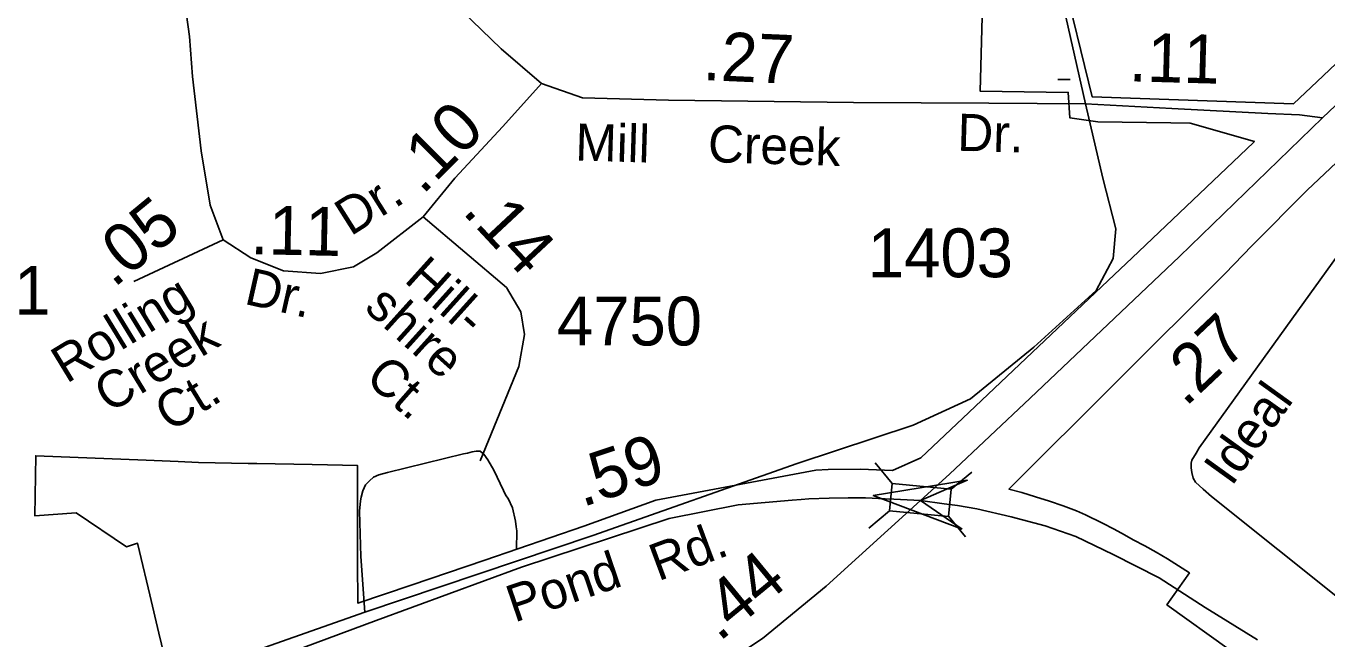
# Model space of a CAD drawing. Extents: x 2001466 to 2224147, y 644118 to 847247.
# Drawn here: x 2069996 to 2073326, y 672416 to 673987 of the extents above; entities that cross this region are included whole.
import ezdxf

# ---------------------------------------------------------------- set-up
doc = ezdxf.new("R2010")
doc.units = 0
for name, color, linetype in [('Exist Boundary Political City Limit New', 7, 'Continuous'), ('Exist Boundary Political City Limit Old', 7, 'Continuous'), ('Exist Railroad Mainline', 7, 'Continuous'), ('Exist Road Non-System Type 51', 7, 'Continuous'), ('Exist Road Non-System Type 51 Label', 7, 'Continuous'), ('Exist Road Primary US Mileage Hundredths English Label', 7, 'Continuous'), ('Exist Road Primary US Structure RailRoad Attributed CELL', 7, 'Continuous'), ('Exist Road Primary US UnDivided 4 Lane Attributed', 7, 'Continuous'), ('Exist Road Secondary Mileage Hundredths English Label', 7, 'Continuous'), ('Exist Road Secondary Structure Standard Bridge CELL', 7, 'Continuous'), ('Exist Road Secondary Type 51 Attributed', 7, 'Continuous'), ('Exist Road Secondary Type 51 Label', 7, 'Continuous'), ('Exist Road Secondary Type 51 Number Label', 7, 'Continuous'), ('Map Preparation Boundary City Limit Buffer Line', 7, 'Continuous')]:
    doc.layers.add(name, color=color, linetype=linetype)

msp = doc.modelspace()

# ---------------------------------------------------------------- linework, layer by layer
at = {"layer": 'Exist Boundary Political City Limit New'}
for points in [[(2073737, 674256.3), (2073303.4, 673844.5), (2073243.2, 673787.3), (2072727.5, 673804.9), (2072649.8, 674123.6), (2072636.9, 674177.1), (2072639, 674179), (2072734.5, 674270.1), (2072796, 674328.8), (2072866.4, 674395.6), (2072972.1, 674496.1), (2073030.1, 674550.9), (2073059.8, 674579.1), (2073073.6, 674592.2), (2073117.1, 674633.6), (2073160.6, 674674.9), (2073204.1, 674716.2), (2073247.6, 674757.5), (2073291.4, 674799.2), (2073334.9, 674840.6)], [(2072448.1, 674106.9), (2072440.5, 673819.2), (2072666.1, 673816.3), (2072669.9, 673751.6), (2072741.6, 673740.9), (2072928.6, 673738.2), (2072978.2, 673737.6), (2073142.6, 673690.5), (2073140.6, 673688.1), (2072829.5, 673392.7), (2072783.4, 673348.9), (2072396.1, 672982.3), (2072288.1, 672880.4), (2072216, 672848.2), (2072134, 672851.7), (2072050.8, 672850.4), (2072019, 672848.6), (2071609.5, 672771.9), (2071425.4, 672705.8), (2071171, 672618.7), (2070982.5, 672554.1), (2070845.8, 672508.3), (2070845.5, 672613.7), (2070845.5, 672671), (2070845.1, 672824.4), (2070845.1, 672861.1), (2070768.8, 672862.4), (2070729.2, 672863.2), (2070587.6, 672865.9), (2070565.6, 672866.2), (2070437.8, 672868.7), (2070385.9, 672870.8), (2070303.5, 672874.2), (2070021.2, 672885.8), (2070019.1, 672731.8), (2070124.9, 672739.3), (2070253.5, 672652.8), (2070282.1, 672661.6), (2070287.1, 672640.5), (2070313.4, 672529.9), (2070336.6, 672431.8), (2070356.8, 672346.9)], [(2073397.4, 672160.8), (2072918.8, 672504.2), (2072976.4, 672585.8), (2072948.4, 672604), (2072920, 672621.6), (2072891.1, 672638.5), (2072862, 672654.8), (2072832.5, 672670.4), (2072810.4, 672683), (2072783.6, 672697.5), (2072753.2, 672713.3), (2072709.9, 672734.6), (2072687.4, 672744.9), (2072652.6, 672757.7), (2072617.6, 672769.7), (2072582.4, 672781), (2072546.9, 672791.6), (2072513.8, 672800.6), (2073068, 673352.8), (2073136.1, 673423.2), (2073277.5, 673565.8), (2073576.6, 673847.8)]]:
    msp.add_lwpolyline(points, dxfattribs=at)
at = {"layer": 'Exist Boundary Political City Limit Old'}
msp.add_lwpolyline([(2072670.8, 673849.2), (2072639.6, 673849.8)], dxfattribs=at)
at = {"layer": 'Exist Railroad Mainline'}
for points in [[(2070333.9, 672257.2), (2070521.1, 672325.7), (2070893.1, 672463.9), (2071265, 672600.2), (2071643.5, 672725.3), (2071820.5, 672759.8), (2071958.3, 672772.3), (2071981.6, 672773.7), (2072001.4, 672775.2), (2072053.4, 672777.4), (2072102.5, 672778.1), (2072146.5, 672778.1), (2072197.1, 672775.2), (2072218.8, 672774.5), (2072287.7, 672771.5)], [(2072287.7, 672771.5), (2072347.8, 672762.7), (2072382.1, 672758.3), (2072431.9, 672749.5), (2072519.9, 672729.7), (2072607.1, 672706.3), (2072684.9, 672679.2), (2072780.9, 672633.2), (2072898.9, 672573.2), (2073017, 672497.4), (2073150.3, 672414.7)]]:
    msp.add_lwpolyline(points, dxfattribs=at)
at = {"layer": 'Exist Road Non-System Type 51'}
for points in [[(2073594.3, 673730.3), (2073001.5, 672906.3), (2072993.2, 672892.5), (2072982.8, 672874.7), (2072980.7, 672866.8), (2072980.6, 672862.8), (2072980.5, 672860.8), (2072980.4, 672854.8), (2072982.2, 672842.7), (2072985.9, 672828.7), (2072991.7, 672818.5), (2073011.3, 672800.1), (2073032.9, 672781.7), (2073538.7, 672377.4)], [(2070864.2, 672485), (2070853.8, 672627.9), (2070850.2, 672744), (2070852.7, 672770), (2070854.9, 672779.9), (2070859.2, 672795.8), (2070865.5, 672811.7), (2070875.7, 672821.5), (2070886, 672831.3), (2070900.1, 672837), (2070922.2, 672842.6), (2071117.2, 672890.6), (2071127.2, 672892.4), (2071139.3, 672896.1), (2071149.3, 672897.9), (2071159.3, 672897.7), (2071169.1, 672889.5), (2071178.8, 672875.3), (2071194.3, 672849), (2071219.2, 672796.5), (2071225, 672784.4), (2071230.8, 672776.3), (2071242.3, 672752.1), (2071249.6, 672717.9), (2071251.4, 672703.9), (2071253.2, 672693.8), (2071252.2, 672645.9)]]:
    msp.add_lwpolyline(points, dxfattribs=at)
at = {"layer": 'Exist Road Primary US Structure RailRoad Attributed CELL'}
msp.add_lwpolyline([(2072394.5, 672697.4), (2072166.4, 672783.8), (2072407.1, 672823), (2072287.7, 672771.5)], close=True, dxfattribs=at)
at = {"layer": 'Exist Road Primary US UnDivided 4 Lane Attributed'}
for points in [[(2073317.4, 673750.9), (2073711.4, 674125.8), (2074019, 674416.9), (2074372.7, 674772.9), (2074681.4, 675061.9), (2075058.1, 675445.2), (2075525.8, 675941.5)], [(2072287.7, 672771.5), (2072362.1, 672838.9), (2072568.2, 673033.6), (2072951.2, 673395.9), (2073317.4, 673750.9)], [(2071586.2, 672222.1), (2071882.8, 672417.9), (2072046.1, 672552), (2072287.7, 672771.5)]]:
    msp.add_lwpolyline(points, dxfattribs=at)
at = {"layer": 'Exist Road Secondary Structure Standard Bridge CELL'}
for p, q in [((2072171.3, 672868.1), (2072215.2, 672814.8)), ((2072365.6, 672799.9), (2072418.8, 672843.7)), ((2072155.1, 672700.7), (2072208.4, 672744.6)), ((2072358.9, 672731.2), (2072402.7, 672678))]:
    msp.add_line(p, q, dxfattribs=at)
msp.add_lwpolyline([(2072215.2, 672814.8), (2072365.6, 672800.2), (2072358.8, 672730), (2072208.4, 672744.6)], close=True, dxfattribs=at)
at = {"layer": 'Exist Road Secondary Type 51 Attributed'}
for points in [[(2072367.4, 677776.1), (2072362.4, 677627.2), (2072394, 677399), (2072419.2, 677268), (2072420.8, 677193.7), (2072412.9, 677071.4), (2072376.6, 676885), (2072308.8, 676591.3), (2072253.5, 676367.9), (2072209.3, 676153.1), (2072184.1, 676011), (2072190.4, 675914.7), (2072222, 675781.3), (2072289.8, 675519.2), (2072614.9, 674207), (2072710.3, 673786.9)], [(2071317, 673839), (2071212.9, 673927.9), (2071039.3, 674096.8), (2070988.8, 674182.5), (2070971.4, 674266.2), (2070973, 674364.1), (2070992, 674613.6), (2071006.2, 674817.7), (2071027.5, 675090.8), (2071024.3, 675253.5), (2071039.3, 675441.8), (2071043.6, 675653)], [(2070501.2, 673439.1), (2070468.1, 673527.6), (2070444.4, 673666.5), (2070422.3, 673857.6), (2070415.2, 673959.8), (2070407.3, 674015.1)], [(2071317, 673839), (2071217.6, 673729.3), (2071094.5, 673596.7), (2071013.3, 673497.6)], [(2072710.3, 673786.9), (2072462.6, 673789.3), (2072115.5, 673790.9), (2071642.1, 673796.4), (2071421.2, 673802.7), (2071317, 673839)], [(2070317.5, 672251.3), (2070340.3, 672289.2), (2070425.5, 672330.3), (2070864.2, 672485), (2071448, 672681.6), (2071971.9, 672866.3), (2072268.5, 672964.2), (2072415.3, 673031.4), (2072577.8, 673164), (2072737.2, 673309.3), (2072781.3, 673391.4), (2072787.7, 673467.2), (2072754.5, 673596.7), (2072710.3, 673786.9)], [(2072710.3, 673786.9), (2072931.3, 673775.1), (2073177.4, 673762.5), (2073257.9, 673759.3), (2073317.4, 673750.9)], [(2071013.3, 673497.6), (2070894.9, 673405.6), (2070835, 673370.1), (2070750.5, 673352.7), (2070655.9, 673359.4), (2070572.2, 673392.6), (2070501.2, 673439.1)], [(2071013.3, 673497.6), (2071227.1, 673316.4), (2071263.4, 673254.8), (2071272.8, 673196.4), (2071258.6, 673114.3), (2071159.2, 672873.1)], [(2070501.2, 673439.1), (2070272.4, 673331.8)]]:
    msp.add_lwpolyline(points, dxfattribs=at)
at = {"layer": 'Map Preparation Boundary City Limit Buffer Line'}
for points in [[(2073737, 674256.3), (2073303.4, 673844.5), (2073243.2, 673787.3), (2072727.5, 673804.9), (2072649.8, 674123.6), (2072636.9, 674177.1), (2072639, 674179), (2072734.5, 674270.1), (2072796, 674328.8), (2072866.4, 674395.6), (2072972.1, 674496.1), (2073030.1, 674550.9), (2073059.8, 674579.1), (2073073.6, 674592.2), (2073117.1, 674633.6), (2073160.6, 674674.9), (2073204.1, 674716.2), (2073247.6, 674757.5), (2073291.4, 674799.2), (2073334.9, 674840.6)], [(2072448.1, 674106.9), (2072440.5, 673819.2), (2072666.1, 673816.3), (2072669.9, 673751.6), (2072741.6, 673740.9), (2072928.6, 673738.2), (2072978.2, 673737.6), (2073142.6, 673690.5), (2073140.6, 673688.1), (2072829.5, 673392.7), (2072783.4, 673348.9), (2072396.1, 672982.3), (2072288.1, 672880.4), (2072216, 672848.2), (2072134, 672851.7), (2072050.8, 672850.4), (2072019, 672848.6), (2071609.5, 672771.9), (2071425.4, 672705.8), (2071171, 672618.7), (2070982.5, 672554.1), (2070845.8, 672508.3), (2070845.5, 672613.7), (2070845.5, 672671), (2070845.1, 672824.4), (2070845.1, 672861.1), (2070768.8, 672862.4), (2070729.2, 672863.2), (2070587.6, 672865.9), (2070565.6, 672866.2), (2070437.8, 672868.7), (2070385.9, 672870.8), (2070303.5, 672874.2), (2070021.2, 672885.8), (2070019.1, 672731.8), (2070124.9, 672739.3), (2070253.5, 672652.8), (2070282.1, 672661.6), (2070287.1, 672640.5), (2070313.4, 672529.9), (2070336.6, 672431.8), (2070356.8, 672346.9)], [(2073397.4, 672160.8), (2072918.8, 672504.2), (2072976.4, 672585.8), (2072948.4, 672604), (2072920, 672621.6), (2072891.1, 672638.5), (2072862, 672654.8), (2072832.5, 672670.4), (2072810.4, 672683), (2072783.6, 672697.5), (2072753.2, 672713.3), (2072709.9, 672734.6), (2072687.4, 672744.9), (2072652.6, 672757.7), (2072617.6, 672769.7), (2072582.4, 672781), (2072546.9, 672791.6), (2072513.8, 672800.6), (2073068, 673352.8), (2073136.1, 673423.2), (2073277.5, 673565.8), (2073576.6, 673847.8)]]:
    msp.add_lwpolyline(points, dxfattribs=at)

# ---------------------------------------------------------------- texts
at = {"layer": 'Exist Road Non-System Type 51 Label'}
msp.add_text('Ideal', height=95, rotation=54.2682, dxfattribs=at).set_placement((2073084.3, 672805.1))
at = {"layer": 'Exist Road Primary US Mileage Hundredths English Label'}
for s, rotation, p in [('.27', 43.4112, (2072966.1, 673008.5)), ('.44', 39.3893, (2071771.5, 672407.4))]:
    msp.add_text(s, height=125, rotation=rotation, dxfattribs=at).set_placement(p)
at = {"layer": 'Exist Road Secondary Mileage Hundredths English Label'}
for s, rotation, p in [('.27', 357.5237, (2071728.3, 673848.2)), ('.11', 358.4316, (2072820.2, 673845)), ('.10', 45.013, (2071011.5, 673551.7)), ('.05', 39.4823, (2070220.8, 673313.9)), ('.14', 313.0235, (2071111.2, 673509.3)), ('.11', 358.7592, (2070570.2, 673402.4)), ('.59', 18.4285, (2071420.9, 672753.5))]:
    msp.add_text(s, height=125, rotation=rotation, dxfattribs=at).set_placement(p)
at = {"layer": 'Exist Road Secondary Type 51 Label'}
for s, rotation, p in [('Mill', 358.3075, (2071402.3, 673642.2)), ('Dr.', 358.3075, (2072380.9, 673667.2)), ('Creek', 358.3075, (2071742.1, 673638)), ('Dr.', 32.2863, (2070827.4, 673446.8)), ('Hill-', 318.0069, (2070961.9, 673333.5)), ('Dr.', 347.2863, (2070552.4, 673275.4)), ('Rolling ', 31.4248, (2070099.9, 673069.4)), ('shire', 318.0069, (2070859.8, 673261.3)), ('Creek', 31.4248, (2070209.4, 672993.3)), ('Ct.', 318.6291, (2070861.3, 673079.6)), (' Ct.', 31.4248, (2070334.4, 672926.7)), ('Rd.', 20.3599, (2071615.6, 672563.9)), ('Pond', 18.772, (2071247.1, 672458))]:
    msp.add_text(s, height=95, rotation=rotation, dxfattribs=at).set_placement(p)
at = {"layer": 'Exist Road Secondary Type 51 Number Label'}
for s, p in [('1403', (2072152.5, 673343)), ('4751', (2069687, 673247.1)), ('4750', (2071356, 673168.3))]:
    msp.add_text(s, height=125, dxfattribs=at).set_placement(p)

doc.saveas('drawing.dxf')
